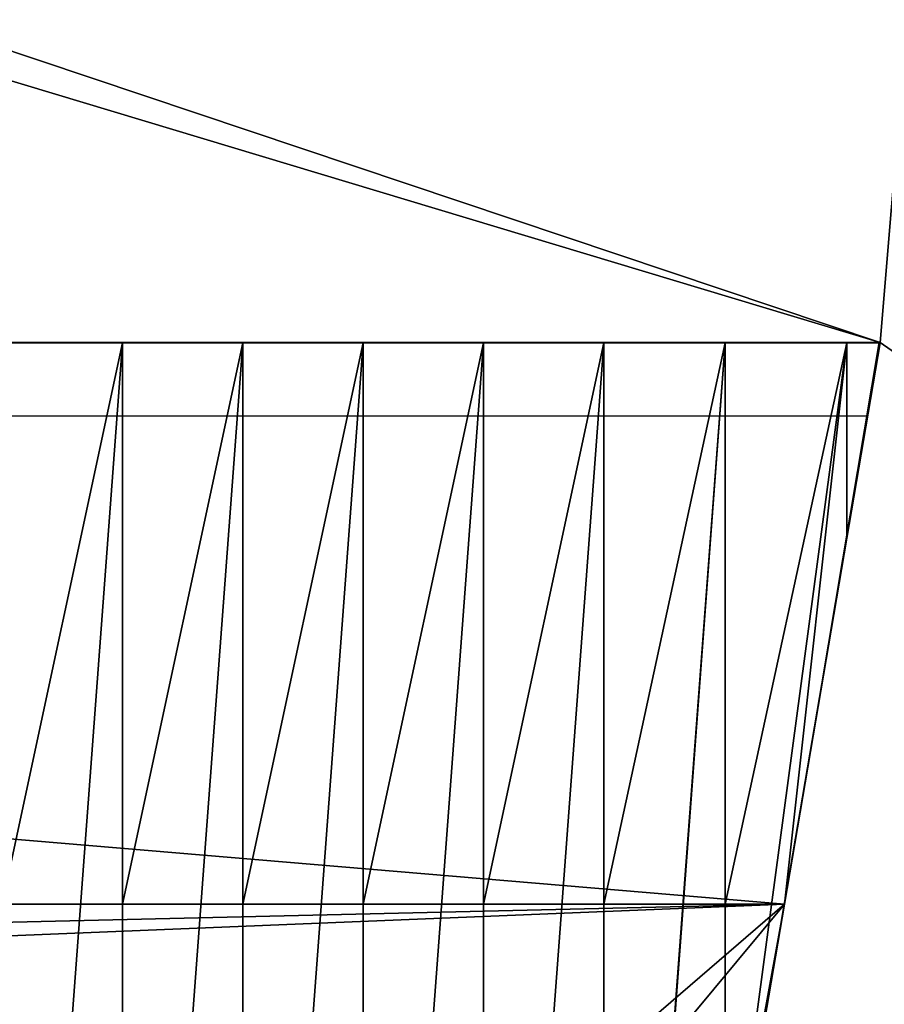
# Model space of a CAD drawing. Extents: x 22936 to 50368, y -4877 to 31080.
# Tile 494 of 601: x 48318 to 48555, y 5463 to 5733. Entities that reach past the tile are written whole.
import ezdxf

# ---------------------------------------------------------------- set-up
doc = ezdxf.new("R2010")
doc.units = 0
doc.layers.add('01_GROS_OEUVRE', color=251, linetype='CONTINUOUS')
doc.layers.add('08_AMENAGEMENTS_EXTERIEURS', color=253, linetype='CONTINUOUS')

# ---------------------------------------------------------------- blocks, each defined once
blk = doc.blocks.new('GROUPER_15')
at = {"layer": '08_AMENAGEMENTS_EXTERIEURS'}
for p, q in [((4729.78, 4024.79), (6582.22, 4024.79)), ((6582.22, 4024.79), (6556.3, 3870.79)), ((4729.78, 3870.79), (6556.3, 3870.79))]:
    blk.add_line(p, q, dxfattribs=at)
mesh = blk.add_polyface(dxfattribs=at)
corners = [(4729.78, 4582.9), (4440.99, 3870.79), (4440.99, 4582.9), (4729.78, 4024.79), (4729.78, 3870.79), (6556.3, 3870.79), (6582.22, 4024.79)]
mesh.append_faces([[corners[k] for k in face] for face in [(0, 1, 2), (5, 3, 6)]], dxfattribs={"vtx0": -1})
mesh.append_faces([[corners[k] for k in face] for face in [(1, 3, 4)]], dxfattribs={"vtx0": -1, "vtx1": -1})
mesh.append_faces([[corners[k] for k in face] for face in [(1, 0, 3), (3, 5, 4)]], dxfattribs={"vtx0": -1, "vtx2": -1})
blk = doc.blocks.new('GROUPER_17')
at = {"layer": '08_AMENAGEMENTS_EXTERIEURS'}
mesh = blk.add_polyface(dxfattribs=at)
corners = [(16.45, 1860.4), (0, 1328), (0, 1844.55), (1795, 1328), (33.02, 1876.27), (49.71, 1892.12), (66.55, 1907.89), (83.55, 1923.55), (100.74, 1939.04), (118.11, 1954.33), (135.7, 1969.37), (153.53, 1984.11), (171.6, 1998.5), (189.93, 2012.5), (208.55, 2026.07), (227.46, 2039.16), (246.69, 2051.72), (266.25, 2063.72), (286.11, 2075.18), (306.26, 2086.08), (326.69, 2096.46), (347.37, 2106.3), (368.28, 2115.64), (389.4, 2124.46), (410.72, 2132.79), (432.21, 2140.64), (453.87, 2148), (475.66, 2154.9), (497.57, 2161.34), (519.59, 2167.33), (541.68, 2172.89), (563.84, 2178.01), (586.04, 2182.71), (608.27, 2187), (630.51, 2190.89), (652.73, 2194.39), (674.92, 2197.5), (697.06, 2200.25), (719.14, 2202.62), (741.15, 2204.62), (763.1, 2206.23), (785, 2207.43), (806.84, 2208.22), (828.63, 2208.57), (850.38, 2208.48), (872.08, 2207.93), (893.75, 2206.9), (915.39, 2205.39), (936.99, 2203.38), (958.57, 2200.86), (980.13, 2197.81), (1001.67, 2194.22), (1023.19, 2190.07), (1044.71, 2185.36), (1066.22, 2180.06), (1087.73, 2174.17), (1109.23, 2167.67), (1130.75, 2160.55), (1152.27, 2152.79), (1173.81, 2144.38), (1195.36, 2135.31), (1216.93, 2125.59), (1238.5, 2115.38), (1260.06, 2104.88), (1281.58, 2094.27), (1303.04, 2083.75), (1324.43, 2073.52), (1345.72, 2063.77), (1366.89, 2054.69), (1387.93, 2046.48), (1408.82, 2039.32), (1429.54, 2033.42), (1450.06, 2028.98), (1470.36, 2026.17), (1490.44, 2025.2), (1510.26, 2026.26), (1529.82, 2029.54), (1549.07, 2035.18), (1567.96, 2043.07), (1586.43, 2053.03), (1604.39, 2064.91), (1621.79, 2078.53), (1638.55, 2093.74), (1654.6, 2110.37), (1669.89, 2128.24), (1684.32, 2147.2), (1697.85, 2167.08), (1710.39, 2187.71), (1721.89, 2208.92), (1732.26, 2230.56), (1741.45, 2252.45), (1749.38, 2274.43), (1756.03, 2296.38), (1761.5, 2318.27), (1765.9, 2340.13), (1769.36, 2361.94), (1771.99, 2383.72), (1773.91, 2405.46), (1775.24, 2427.19), (1776.09, 2448.89), (1776.59, 2470.58), (1776.85, 2492.26), (1777, 2513.93), (2395.68, 2513.93), (1845, 75), (1845, 0), (1332.44, 6187.9), (953.84, 4324.79), (744.56, 6114.92), (1503.53, 4690.87), (1872.82, 4324.79), (2843.74, 4811.2), (2680.87, 4187.05), (193.79, -1456.02), (188.09, -1836.1), (174.84, -1645.82), (233.16, -2021.44), (244.41, -1272.11), (308.78, -2196.56), (325.25, -1099.34), (412.78, -2356.46), (434, -942.64), (3662.14, -2801.42), (567.57, -806.46), (722.14, -694.7), (893.31, -610.54), (1076.21, -556.38), (1155.38, -537.12), (1232.99, -512.33), (1308.66, -482.14), (1382.02, -446.69), (1452.7, -406.15), (1520.35, -360.74), (1584.63, -310.68), (1645.22, -256.21), (1701.82, -197.6), (1754.16, -135.16), (1801.96, -69.18), (1795, 75)]
mesh.append_faces([[corners[k] for k in face] for face in [(0, 1, 2), (106, 107, 108), (113, 114, 115)]], dxfattribs={"vtx0": -1})
mesh.append_faces([[corners[k] for k in face] for face in [(1, 0, 3), (104, 103, 105), (107, 109, 110), (110, 111, 112), (114, 113, 116), (116, 117, 118), (118, 119, 120), (120, 121, 122), (122, 112, 111)]], dxfattribs={"vtx0": -1, "vtx1": -1})
mesh.append_faces([[corners[k] for k in face] for face in [(3, 103, 104), (122, 105, 103)]], dxfattribs={"vtx0": -1, "vtx1": -1, "vtx2": -1})
mesh.append_faces([[corners[k] for k in face] for face in [(3, 0, 4), (3, 4, 5), (3, 5, 6), (3, 6, 7), (3, 7, 8), (3, 8, 9), (3, 9, 10), (3, 10, 11), (3, 11, 12), (3, 12, 13), (3, 13, 14), (3, 14, 15), (3, 15, 16), (3, 16, 17), (3, 17, 18), (3, 18, 19), (3, 19, 20), (3, 20, 21), (3, 21, 22), (3, 22, 23), (3, 23, 24), (3, 24, 25), (3, 25, 26), (3, 26, 27), (3, 27, 28), (3, 28, 29), (3, 29, 30), (3, 30, 31), (3, 31, 32), (3, 32, 33), (3, 33, 34), (3, 34, 35), (3, 35, 36), (3, 36, 37), (3, 37, 38), (3, 38, 39), (3, 39, 40), (3, 40, 41), (3, 41, 42), (3, 42, 43), (3, 43, 44), (3, 44, 45), (3, 45, 46), (3, 46, 47), (3, 47, 48), (3, 48, 49), (3, 49, 50), (3, 50, 51), (3, 51, 52), (3, 52, 53), (3, 53, 54), (3, 54, 55), (3, 55, 56), (3, 56, 57), (3, 57, 58), (3, 58, 59), (3, 59, 60), (3, 60, 61), (3, 61, 62), (3, 62, 63), (3, 63, 64), (3, 64, 65), (3, 65, 66), (3, 66, 67), (3, 67, 68), (3, 68, 69), (3, 69, 70), (3, 70, 71), (3, 71, 72), (3, 72, 73), (3, 73, 74), (3, 74, 75), (3, 75, 76), (3, 76, 77), (3, 77, 78), (3, 78, 79), (3, 79, 80), (3, 80, 81), (3, 81, 82), (3, 82, 83), (3, 83, 84), (3, 84, 85), (3, 85, 86), (3, 86, 87), (3, 87, 88), (3, 88, 89), (3, 89, 90), (3, 90, 91), (3, 91, 92), (3, 92, 93), (3, 93, 94), (3, 94, 95), (3, 95, 96), (3, 96, 97), (3, 97, 98), (3, 98, 99), (3, 99, 100), (3, 100, 101), (3, 101, 102), (3, 102, 103), (107, 106, 109), (110, 109, 111), (116, 113, 117), (118, 117, 119), (120, 119, 121), (122, 121, 123), (122, 123, 124), (122, 124, 125), (122, 125, 126), (122, 126, 127), (122, 127, 128), (122, 128, 129), (122, 129, 130), (122, 130, 131), (122, 131, 132), (122, 132, 133), (122, 133, 134), (122, 134, 135), (122, 135, 136), (122, 136, 137), (122, 137, 105), (122, 103, 112)]], dxfattribs={"vtx0": -1, "vtx2": -1})
mesh.append_faces([[corners[k] for k in face] for face in [(104, 138, 3)]], dxfattribs={"vtx2": -1})
blk = doc.blocks.new('GROUPER_122')
at = {"layer": '08_AMENAGEMENTS_EXTERIEURS'}
for p, q in [((6882.55, 501.38), (5029.79, 501.38)), ((6819.83, 133.42), (6882.55, 501.38))]:
    blk.add_line(p, q, dxfattribs=at)
mesh = blk.add_polyface(dxfattribs=at)
corners = [(4865.77, 2632.41), (4440.58, 2433.55), (4420.06, 2562.46), (4529.79, 1059.49), (4741, 1059.49), (5029.79, 1059.49), (4894.7, 2450.68), (5779.35, 2591.51), (6882.55, 501.38), (5029.79, 501.38), (5988.63, 801.38), (6907.61, 801.38), (7602.54, 0), (6819.83, 133.42), (7715.66, 663.64), (3404.37, 2268.59), (164, 668.17), (0, 1757.09), (2762.33, 1059.49)]
mesh.append_faces([[corners[k] for k in face] for face in [(0, 1, 2), (5, 8, 9), (8, 12, 13), (12, 11, 14), (15, 16, 17)]], dxfattribs={"vtx0": -1})
mesh.append_faces([[corners[k] for k in face] for face in [(3, 0, 4), (4, 0, 5), (10, 5, 7), (16, 15, 18), (18, 15, 3)]], dxfattribs={"vtx0": -1, "vtx1": -1})
mesh.append_faces([[corners[k] for k in face] for face in [(1, 0, 3), (8, 5, 10), (12, 8, 11)]], dxfattribs={"vtx0": -1, "vtx1": -1, "vtx2": -1})
mesh.append_faces([[corners[k] for k in face] for face in [(5, 0, 6), (5, 6, 7), (8, 10, 11), (3, 15, 1)]], dxfattribs={"vtx0": -1, "vtx2": -1})
blk = doc.blocks.new('GROUPER_6')
at = {"layer": '01_GROS_OEUVRE'}
for p, q in [((5940.02, 1734.33, 979.21), (5973.02, 1734.33, 979.21)), ((5973.02, 1734.33, 779.21), (6006.02, 1734.33, 779.21)), ((5973.02, 1734.33, 932), (5973.02, 1734.33, 779.21)), ((5973.02, 1734.33, 979.21), (5973.02, 1734.33, 932)), ((5973.02, 1734.33, 979.21), (6006.02, 1734.33, 979.21)), ((5973.02, 1734.33, 779.21), (5973.02, 1734.33, 756)), ((5973.02, 1734.33, 756), (5973.02, 1734.33, 687)), ((5973.02, 1734.33, 687), (5973.02, 1734.33, 511)), ((5973.02, 1734.33, 511), (5973.02, 1734.33, 290)), ((5973.02, 1734.33, 290), (5973.02, 1580.39, 290)), ((5973.02, 1291.71, 1279.08), (5973.02, 1734.33, 979.21)), ((6006.02, 1291.71, 1279.08), (6006.02, 1734.33, 979.21)), ((6006.02, 1734.33, 979.21), (6039.02, 1734.33, 979.21)), ((6006.02, 1734.33, 932), (6006.02, 1734.33, 779.21)), ((6006.02, 1734.33, 979.21), (6006.02, 1734.33, 932)), ((6006.02, 1734.33, 687), (6006.02, 1734.33, 511)), ((6006.02, 1734.33, 779.21), (6039.02, 1734.33, 779.21)), ((6006.02, 1734.33, 290), (6006.02, 1580.39, 290)), ((6006.02, 1734.33, 511), (6006.02, 1734.33, 290)), ((6006.02, 1734.33, 779.21), (6006.02, 1734.33, 756)), ((6006.02, 1734.33, 756), (6006.02, 1734.33, 687)), ((6039.02, 1291.71, 1279.08), (6039.02, 1734.33, 979.21)), ((6039.02, 1734.33, 290), (6039.02, 1580.39, 290)), ((6039.02, 1734.33, 779.21), (6072.02, 1734.33, 779.21)), ((6039.02, 1734.33, 932), (6039.02, 1734.33, 779.21)), ((6039.02, 1734.33, 979.21), (6039.02, 1734.33, 932)), ((6039.02, 1734.33, 979.21), (6072.02, 1734.33, 979.21)), ((6039.02, 1734.33, 756), (6039.02, 1734.33, 687)), ((6039.02, 1734.33, 779.21), (6039.02, 1734.33, 756)), ((6039.02, 1734.33, 687), (6039.02, 1734.33, 511)), ((6039.02, 1734.33, 511), (6039.02, 1734.33, 290)), ((6072.02, 1734.33, 756), (6072.02, 1734.33, 687)), ((6072.02, 1734.33, 779.21), (6072.02, 1734.33, 756)), ((6072.02, 1734.33, 290), (6072.02, 1580.39, 290)), ((6072.02, 1734.33, 687), (6072.02, 1734.33, 511)), ((6072.02, 1734.33, 779.21), (6105.02, 1734.33, 779.21)), ((6072.02, 1734.33, 932), (6072.02, 1734.33, 779.21)), ((6072.02, 1734.33, 979.21), (6072.02, 1734.33, 932)), ((6072.02, 1734.33, 979.21), (6105.02, 1734.33, 979.21)), ((6072.02, 1291.71, 1279.08), (6072.02, 1734.33, 979.21)), ((6072.02, 1734.33, 511), (6072.02, 1734.33, 290)), ((6105.02, 1734.33, 290), (6105.02, 1580.39, 290)), ((6105.02, 1734.33, 979.21), (6138.33, 1734.33, 979.21)), ((6105.02, 1291.71, 1279.08), (6105.02, 1734.33, 979.21)), ((6105.02, 1734.33, 979.21), (6105.02, 1734.33, 779.21)), ((6105.02, 1734.33, 779.21), (6105.02, 1734.33, 290)), ((6138.33, 1734.33, 979.21), (6171.64, 1734.33, 979.21)), ((6138.33, 1734.33, 979.21), (6138.33, 1734.33, 290)), ((6138.33, 1485.31, 1147.92), (6138.33, 1734.33, 979.21)), ((6138.33, 1734.33, 290), (6138.33, 1580.39, 290)), ((6171.64, 1734.33, 290), (6171.64, 1680.71, 290)), ((6171.64, 1734.33, 979.21), (6171.64, 1734.33, 290)), ((6171.64, 1680.71, 1015.54), (6171.64, 1734.33, 979.21)), ((6171.64, 1734.33, 979.21), (6180.78, 1734.33, 979.21)), ((6180.78, 1734.33, 290), (6174.05, 1694.9, 290)), ((6180.78, 1734.33, 979.21), (6180.78, 1734.33, 290)), ((6118.06, 1366.42, 1178.47), (6174.05, 1694.9, 955.93)), ((6174.05, 1694.9, 290), (6171.64, 1680.71, 290)), ((6174.05, 1694.9, 947.59), (6174.05, 1694.9, 955.93)), ((6174.05, 1694.9, 936.12), (6174.05, 1694.9, 947.59)), ((6174.05, 1694.9, 913.03), (6174.05, 1694.9, 936.12)), ((6174.05, 1694.9, 910), (6174.05, 1694.9, 913.03)), ((6138.33, 1485.31, 1147.92), (6171.64, 1680.71, 1015.54)), ((6171.64, 1680.71, 290), (6154.54, 1580.39, 290)), ((4328.02, 1580.39, 959.02), (6154.54, 1580.39, 959.02)), ((6154.54, 1580.39, 290), (6118.06, 1366.42, 290))]:
    blk.add_line(p, q, dxfattribs=at)
at = {"layer": '01_GROS_OEUVRE', "color": 7}
for p, q in [((5973.02, 1734.33, 290), (5940.02, 1734.33, 290)), ((6006.02, 1734.33, 290), (5973.02, 1734.33, 290)), ((6039.02, 1734.33, 290), (6006.02, 1734.33, 290)), ((6072.02, 1734.33, 290), (6039.02, 1734.33, 290)), ((6105.02, 1734.33, 290), (6072.02, 1734.33, 290)), ((6138.33, 1734.33, 290), (6105.02, 1734.33, 290)), ((6171.64, 1734.33, 290), (6138.33, 1734.33, 290)), ((6180.78, 1734.33, 290), (6171.64, 1734.33, 290)), ((6174.05, 1694.9, 290), (6174.05, 1694.9, 910)), ((6154.54, 1580.39), (5300.02, 1580.39)), ((5973.02, 1580.39, 290), (5940.02, 1580.39, 290)), ((6006.02, 1580.39, 290), (5973.02, 1580.39, 290)), ((6039.02, 1580.39, 290), (6006.02, 1580.39, 290)), ((6072.02, 1580.39, 290), (6039.02, 1580.39, 290)), ((6105.02, 1580.39, 290), (6072.02, 1580.39, 290)), ((6138.33, 1580.39, 290), (6105.02, 1580.39, 290)), ((6118.06, 1366.42), (6154.54, 1580.39)), ((6154.54, 1580.39, 290), (6138.33, 1580.39, 290)), ((6154.54, 1580.39), (6154.54, 1580.39, 290))]:
    blk.add_line(p, q, dxfattribs=at)
at = {"layer": '01_GROS_OEUVRE', "color": 253}
blk.add_line((6171.64, 1680.71, 1015.54), (6180.78, 1734.33, 979.21), dxfattribs=at)
mesh = blk.add_polyface(dxfattribs=at)
corners = [(6174.05, 1694.9, 290), (6174.05, 1694.9, 913.03), (6174.05, 1694.9, 910), (6174.05, 1694.9, 936.12), (6174.05, 1694.9, 947.59), (6174.05, 1694.9, 955.93), (5885.15, 0, 902.28), (5907.02, 128.32, 985.61), (5885.15, 0, 953.24), (5890.25, 29.91, 909.82), (6086.35, 1180.39, 1200.04), (5940.02, 321.92, 1034.44), (5973.02, 515.52, 1083.28), (6006.02, 709.12, 1132.12), (6039.02, 902.72, 1180.96), (6072.02, 1096.32, 1229.79), (6105.02, 1289.92, 1278.63), (6089.87, 1201.02, 1205.24), (6105.51, 1292.75, 1228.38), (6105.33, 1291.71, 1279.08), (6138.33, 1485.31, 1147.92), (6118.06, 1366.42, 1178.47), (6171.64, 1680.71, 1015.54), (6180.78, 1734.33, 979.21), (6180.78, 1734.33, 290)]
mesh.append_faces([[corners[k] for k in face] for face in [(0, 1, 2), (6, 7, 8), (23, 0, 24)]], dxfattribs={"vtx0": -1, "color": 253})
mesh.append_faces([[corners[k] for k in face] for face in [(1, 0, 3), (3, 0, 4), (4, 0, 5), (7, 10, 11), (11, 10, 12), (12, 10, 13), (13, 10, 14), (14, 10, 15), (15, 10, 16), (16, 18, 19), (19, 18, 20), (20, 5, 22), (22, 5, 23)]], dxfattribs={"vtx0": -1, "vtx1": -1, "color": 253})
mesh.append_faces([[corners[k] for k in face] for face in [(23, 5, 0)]], dxfattribs={"vtx0": -1, "vtx1": -1, "vtx2": -1, "color": 253})
mesh.append_faces([[corners[k] for k in face] for face in [(7, 6, 9), (7, 9, 10), (16, 10, 17), (16, 17, 18), (20, 18, 21), (20, 21, 5)]], dxfattribs={"vtx0": -1, "vtx2": -1, "color": 253})
mesh = blk.add_polyface(dxfattribs=at)
corners = [(5940.02, 1734.33, 687), (5973.02, 1734.33, 290), (5940.02, 1734.33, 290), (5973.02, 1734.33, 511), (5973.02, 1734.33, 687), (5973.02, 1734.33, 756), (5940.02, 1734.33, 932), (5973.02, 1734.33, 779.21), (5973.02, 1734.33, 932), (5973.02, 1734.33, 979.21), (5940.02, 1734.33, 979.21)]
mesh.append_faces([[corners[k] for k in face] for face in [(0, 1, 2), (9, 6, 10)]], dxfattribs={"vtx0": -1, "color": 253})
mesh.append_faces([[corners[k] for k in face] for face in [(1, 0, 3), (3, 0, 4), (4, 0, 5), (5, 6, 7), (7, 6, 8), (8, 6, 9)]], dxfattribs={"vtx0": -1, "vtx1": -1, "color": 253})
mesh.append_faces([[corners[k] for k in face] for face in [(5, 0, 6)]], dxfattribs={"vtx0": -1, "vtx2": -1, "color": 253})
mesh = blk.add_polyface(dxfattribs=at)
corners = [(5973.02, 1734.33, 290), (5940.02, 1580.39, 290), (5940.02, 1734.33, 290), (5973.02, 1580.39, 290)]
mesh.append_faces([[corners[k] for k in face] for face in [(0, 1, 2), (1, 0, 3)]], dxfattribs={"vtx0": -1, "color": 253})
at = {"layer": '01_GROS_OEUVRE'}
mesh = blk.add_polyface(dxfattribs=at)
corners = [(5973.02, 1734.33, 979.21), (5940.02, 1291.71, 1279.08), (5940.02, 1734.33, 979.21), (5973.02, 1291.71, 1279.08)]
mesh.append_faces([[corners[k] for k in face] for face in [(0, 1, 2), (1, 0, 3)]], dxfattribs={"vtx0": -1})
at = {"layer": '01_GROS_OEUVRE', "color": 253}
mesh = blk.add_polyface(dxfattribs=at)
corners = [(5973.02, 1734.33, 932), (6006.02, 1734.33, 779.21), (5973.02, 1734.33, 779.21), (6006.02, 1734.33, 932), (5973.02, 1734.33, 979.21), (6006.02, 1734.33, 979.21)]
mesh.append_faces([[corners[k] for k in face] for face in [(0, 1, 2), (3, 4, 5)]], dxfattribs={"vtx0": -1, "color": 253})
mesh.append_faces([[corners[k] for k in face] for face in [(1, 0, 3)]], dxfattribs={"vtx0": -1, "vtx1": -1, "color": 253})
mesh.append_faces([[corners[k] for k in face] for face in [(3, 0, 4)]], dxfattribs={"vtx0": -1, "vtx2": -1, "color": 253})
at = {"layer": '01_GROS_OEUVRE', "color": 251}
mesh = blk.add_polyface(dxfattribs=at)
corners = [(6006.02, 1734.33, 290), (5973.02, 1580.39, 290), (5973.02, 1734.33, 290), (6006.02, 1580.39, 290)]
mesh.append_faces([[corners[k] for k in face] for face in [(0, 1, 2), (1, 0, 3)]], dxfattribs={"vtx0": -1, "color": 251})
at = {"layer": '01_GROS_OEUVRE'}
mesh = blk.add_polyface(dxfattribs=at)
corners = [(6006.02, 1734.33, 979.21), (5973.02, 1291.71, 1279.08), (5973.02, 1734.33, 979.21), (6006.02, 1291.71, 1279.08)]
mesh.append_faces([[corners[k] for k in face] for face in [(0, 1, 2), (1, 0, 3)]], dxfattribs={"vtx0": -1})
at = {"layer": '01_GROS_OEUVRE', "color": 251}
mesh = blk.add_polyface(dxfattribs=at)
corners = [(5973.02, 1734.33, 511), (6006.02, 1734.33, 290), (5973.02, 1734.33, 290), (6006.02, 1734.33, 511), (5973.02, 1734.33, 687), (6006.02, 1734.33, 687), (5973.02, 1734.33, 756), (6006.02, 1734.33, 756), (5973.02, 1734.33, 779.21), (6006.02, 1734.33, 779.21)]
mesh.append_faces([[corners[k] for k in face] for face in [(0, 1, 2), (7, 8, 9)]], dxfattribs={"vtx0": -1, "color": 251})
mesh.append_faces([[corners[k] for k in face] for face in [(1, 0, 3), (3, 4, 5), (5, 6, 7)]], dxfattribs={"vtx0": -1, "vtx1": -1, "color": 251})
mesh.append_faces([[corners[k] for k in face] for face in [(3, 0, 4), (5, 4, 6), (7, 6, 8)]], dxfattribs={"vtx0": -1, "vtx2": -1, "color": 251})
at = {"layer": '01_GROS_OEUVRE'}
mesh = blk.add_polyface(dxfattribs=at)
corners = [(6039.02, 1734.33, 979.21), (6006.02, 1291.71, 1279.08), (6006.02, 1734.33, 979.21), (6039.02, 1291.71, 1279.08)]
mesh.append_faces([[corners[k] for k in face] for face in [(0, 1, 2), (1, 0, 3)]], dxfattribs={"vtx0": -1})
at = {"layer": '01_GROS_OEUVRE', "color": 253}
mesh = blk.add_polyface(dxfattribs=at)
corners = [(6006.02, 1734.33, 932), (6039.02, 1734.33, 779.21), (6006.02, 1734.33, 779.21), (6039.02, 1734.33, 932), (6006.02, 1734.33, 979.21), (6039.02, 1734.33, 979.21)]
mesh.append_faces([[corners[k] for k in face] for face in [(0, 1, 2), (3, 4, 5)]], dxfattribs={"vtx0": -1, "color": 253})
mesh.append_faces([[corners[k] for k in face] for face in [(1, 0, 3)]], dxfattribs={"vtx0": -1, "vtx1": -1, "color": 253})
mesh.append_faces([[corners[k] for k in face] for face in [(3, 0, 4)]], dxfattribs={"vtx0": -1, "vtx2": -1, "color": 253})
at = {"layer": '01_GROS_OEUVRE', "color": 251}
mesh = blk.add_polyface(dxfattribs=at)
corners = [(6006.02, 1734.33, 511), (6039.02, 1734.33, 290), (6006.02, 1734.33, 290), (6039.02, 1734.33, 511), (6006.02, 1734.33, 687), (6039.02, 1734.33, 687), (6006.02, 1734.33, 756), (6039.02, 1734.33, 756), (6006.02, 1734.33, 779.21), (6039.02, 1734.33, 779.21)]
mesh.append_faces([[corners[k] for k in face] for face in [(0, 1, 2), (7, 8, 9)]], dxfattribs={"vtx0": -1, "color": 251})
mesh.append_faces([[corners[k] for k in face] for face in [(1, 0, 3), (3, 4, 5), (5, 6, 7)]], dxfattribs={"vtx0": -1, "vtx1": -1, "color": 251})
mesh.append_faces([[corners[k] for k in face] for face in [(3, 0, 4), (5, 4, 6), (7, 6, 8)]], dxfattribs={"vtx0": -1, "vtx2": -1, "color": 251})
mesh = blk.add_polyface(dxfattribs=at)
corners = [(6039.02, 1734.33, 290), (6006.02, 1580.39, 290), (6006.02, 1734.33, 290), (6039.02, 1580.39, 290)]
mesh.append_faces([[corners[k] for k in face] for face in [(0, 1, 2), (1, 0, 3)]], dxfattribs={"vtx0": -1, "color": 251})
mesh = blk.add_polyface(dxfattribs=at)
corners = [(6072.02, 1734.33, 290), (6039.02, 1580.39, 290), (6039.02, 1734.33, 290), (6072.02, 1580.39, 290)]
mesh.append_faces([[corners[k] for k in face] for face in [(0, 1, 2), (1, 0, 3)]], dxfattribs={"vtx0": -1, "color": 251})
at = {"layer": '01_GROS_OEUVRE', "color": 253}
mesh = blk.add_polyface(dxfattribs=at)
corners = [(6039.02, 1734.33, 932), (6072.02, 1734.33, 779.21), (6039.02, 1734.33, 779.21), (6072.02, 1734.33, 932), (6039.02, 1734.33, 979.21), (6072.02, 1734.33, 979.21)]
mesh.append_faces([[corners[k] for k in face] for face in [(0, 1, 2), (3, 4, 5)]], dxfattribs={"vtx0": -1, "color": 253})
mesh.append_faces([[corners[k] for k in face] for face in [(1, 0, 3)]], dxfattribs={"vtx0": -1, "vtx1": -1, "color": 253})
mesh.append_faces([[corners[k] for k in face] for face in [(3, 0, 4)]], dxfattribs={"vtx0": -1, "vtx2": -1, "color": 253})
at = {"layer": '01_GROS_OEUVRE', "color": 251}
mesh = blk.add_polyface(dxfattribs=at)
corners = [(6039.02, 1734.33, 511), (6072.02, 1734.33, 290), (6039.02, 1734.33, 290), (6072.02, 1734.33, 511), (6039.02, 1734.33, 687), (6072.02, 1734.33, 687), (6039.02, 1734.33, 756), (6072.02, 1734.33, 756), (6039.02, 1734.33, 779.21), (6072.02, 1734.33, 779.21)]
mesh.append_faces([[corners[k] for k in face] for face in [(0, 1, 2), (7, 8, 9)]], dxfattribs={"vtx0": -1, "color": 251})
mesh.append_faces([[corners[k] for k in face] for face in [(1, 0, 3), (3, 4, 5), (5, 6, 7)]], dxfattribs={"vtx0": -1, "vtx1": -1, "color": 251})
mesh.append_faces([[corners[k] for k in face] for face in [(3, 0, 4), (5, 4, 6), (7, 6, 8)]], dxfattribs={"vtx0": -1, "vtx2": -1, "color": 251})
at = {"layer": '01_GROS_OEUVRE'}
mesh = blk.add_polyface(dxfattribs=at)
corners = [(6072.02, 1734.33, 979.21), (6039.02, 1291.71, 1279.08), (6039.02, 1734.33, 979.21), (6072.02, 1291.71, 1279.08)]
mesh.append_faces([[corners[k] for k in face] for face in [(0, 1, 2), (1, 0, 3)]], dxfattribs={"vtx0": -1})
at = {"layer": '01_GROS_OEUVRE', "color": 251}
mesh = blk.add_polyface(dxfattribs=at)
corners = [(6105.02, 1734.33, 290), (6072.02, 1580.39, 290), (6072.02, 1734.33, 290), (6105.02, 1580.39, 290)]
mesh.append_faces([[corners[k] for k in face] for face in [(0, 1, 2), (1, 0, 3)]], dxfattribs={"vtx0": -1, "color": 251})
at = {"layer": '01_GROS_OEUVRE', "color": 253}
mesh = blk.add_polyface(dxfattribs=at)
corners = [(6072.02, 1734.33, 932), (6105.02, 1734.33, 779.21), (6072.02, 1734.33, 779.21), (6105.02, 1734.33, 979.21), (6072.02, 1734.33, 979.21)]
mesh.append_faces([[corners[k] for k in face] for face in [(0, 1, 2), (3, 0, 4)]], dxfattribs={"vtx0": -1, "color": 253})
mesh.append_faces([[corners[k] for k in face] for face in [(1, 0, 3)]], dxfattribs={"vtx0": -1, "vtx1": -1, "color": 253})
at = {"layer": '01_GROS_OEUVRE'}
mesh = blk.add_polyface(dxfattribs=at)
corners = [(6105.02, 1734.33, 979.21), (6072.02, 1291.71, 1279.08), (6072.02, 1734.33, 979.21), (6105.02, 1291.71, 1279.08)]
mesh.append_faces([[corners[k] for k in face] for face in [(0, 1, 2), (1, 0, 3)]], dxfattribs={"vtx0": -1})
at = {"layer": '01_GROS_OEUVRE', "color": 251}
mesh = blk.add_polyface(dxfattribs=at)
corners = [(6072.02, 1734.33, 290), (6105.02, 1734.33, 779.21), (6105.02, 1734.33, 290), (6072.02, 1734.33, 511), (6072.02, 1734.33, 687), (6072.02, 1734.33, 756), (6072.02, 1734.33, 779.21)]
mesh.append_faces([[corners[k] for k in face] for face in [(0, 1, 2), (1, 5, 6)]], dxfattribs={"vtx0": -1, "color": 251})
mesh.append_faces([[corners[k] for k in face] for face in [(1, 0, 3), (1, 3, 4), (1, 4, 5)]], dxfattribs={"vtx0": -1, "vtx2": -1, "color": 251})
at = {"layer": '01_GROS_OEUVRE'}
mesh = blk.add_polyface(dxfattribs=at)
corners = [(6138.33, 1734.33, 979.21), (6105.02, 1291.71, 1279.08), (6105.02, 1734.33, 979.21), (6105.33, 1291.71, 1279.08), (6138.33, 1485.31, 1147.92)]
mesh.append_faces([[corners[k] for k in face] for face in [(0, 1, 2), (3, 0, 4)]], dxfattribs={"vtx0": -1})
mesh.append_faces([[corners[k] for k in face] for face in [(1, 0, 3)]], dxfattribs={"vtx0": -1, "vtx1": -1})
at = {"layer": '01_GROS_OEUVRE', "color": 253}
mesh = blk.add_polyface(dxfattribs=at)
corners = [(6138.33, 1734.33, 290), (6105.02, 1580.39, 290), (6105.02, 1734.33, 290), (6138.33, 1580.39, 290)]
mesh.append_faces([[corners[k] for k in face] for face in [(0, 1, 2), (1, 0, 3)]], dxfattribs={"vtx0": -1, "color": 253})
mesh = blk.add_polyface(dxfattribs=at)
corners = [(6105.02, 1734.33, 290), (6138.33, 1734.33, 979.21), (6138.33, 1734.33, 290), (6105.02, 1734.33, 779.21), (6105.02, 1734.33, 979.21)]
mesh.append_faces([[corners[k] for k in face] for face in [(0, 1, 2), (1, 3, 4)]], dxfattribs={"vtx0": -1, "color": 253})
mesh.append_faces([[corners[k] for k in face] for face in [(1, 0, 3)]], dxfattribs={"vtx0": -1, "vtx2": -1, "color": 253})
mesh = blk.add_polyface(dxfattribs=at)
corners = [(6138.33, 1734.33, 290), (6171.64, 1734.33, 979.21), (6171.64, 1734.33, 290), (6138.33, 1734.33, 979.21)]
mesh.append_faces([[corners[k] for k in face] for face in [(0, 1, 2), (1, 0, 3)]], dxfattribs={"vtx0": -1, "color": 253})
mesh = blk.add_polyface(dxfattribs=at)
corners = [(6171.64, 1734.33, 290), (6138.33, 1580.39, 290), (6138.33, 1734.33, 290), (6154.54, 1580.39, 290), (6171.64, 1680.71, 290)]
mesh.append_faces([[corners[k] for k in face] for face in [(0, 1, 2), (3, 0, 4)]], dxfattribs={"vtx0": -1, "color": 253})
mesh.append_faces([[corners[k] for k in face] for face in [(1, 0, 3)]], dxfattribs={"vtx0": -1, "vtx1": -1, "color": 253})
at = {"layer": '01_GROS_OEUVRE'}
mesh = blk.add_polyface(dxfattribs=at)
corners = [(6171.64, 1734.33, 979.21), (6138.33, 1485.31, 1147.92), (6138.33, 1734.33, 979.21), (6171.64, 1680.71, 1015.54)]
mesh.append_faces([[corners[k] for k in face] for face in [(0, 1, 2), (1, 0, 3)]], dxfattribs={"vtx0": -1})
at = {"layer": '01_GROS_OEUVRE', "color": 253}
mesh = blk.add_polyface(dxfattribs=at)
corners = [(6171.64, 1734.33, 290), (6180.78, 1734.33, 979.21), (6180.78, 1734.33, 290), (6171.64, 1734.33, 979.21)]
mesh.append_faces([[corners[k] for k in face] for face in [(0, 1, 2), (1, 0, 3)]], dxfattribs={"vtx0": -1, "color": 253})
mesh = blk.add_polyface(dxfattribs=at)
corners = [(6180.78, 1734.33, 290), (6171.64, 1680.71, 290), (6171.64, 1734.33, 290), (6174.05, 1694.9, 290)]
mesh.append_faces([[corners[k] for k in face] for face in [(0, 1, 2), (1, 0, 3)]], dxfattribs={"vtx0": -1, "color": 253})
at = {"layer": '01_GROS_OEUVRE'}
mesh = blk.add_polyface(dxfattribs=at)
corners = [(6180.78, 1734.33, 979.21), (6171.64, 1680.71, 1015.54), (6171.64, 1734.33, 979.21)]
mesh.append_faces([[corners[k] for k in face] for face in [(0, 1, 2)]])
at = {"layer": '01_GROS_OEUVRE', "color": 22}
mesh = blk.add_polyface(dxfattribs=at)
corners = [(6174.05, 1694.9, 290), (6174.05, 1694.9, 910), (6171.64, 1680.71, 290), (6154.54, 1580.39, 290), (6118.06, 1366.42, 640), (6118.06, 1366.42, 290), (6118.06, 1366.42, 690), (6118.06, 1366.42, 900), (6118.06, 1366.42, 1108.76), (6118.06, 1366.42, 1178.47), (6174.05, 1694.9, 955.93), (6174.05, 1694.9, 913.03), (6174.05, 1694.9, 936.12), (6174.05, 1694.9, 947.59)]
mesh.append_faces([[corners[k] for k in face] for face in [(3, 4, 5), (10, 12, 13)]], dxfattribs={"vtx0": -1, "color": 22})
mesh.append_faces([[corners[k] for k in face] for face in [(4, 3, 6), (6, 3, 7), (7, 3, 8), (8, 3, 9), (9, 3, 10)]], dxfattribs={"vtx0": -1, "vtx1": -1, "color": 22})
mesh.append_faces([[corners[k] for k in face] for face in [(10, 2, 1)]], dxfattribs={"vtx0": -1, "vtx1": -1, "vtx2": -1, "color": 22})
mesh.append_faces([[corners[k] for k in face] for face in [(10, 3, 2), (10, 1, 11), (10, 11, 12)]], dxfattribs={"vtx0": -1, "vtx2": -1, "color": 22})
mesh.append_faces([[corners[k] for k in face] for face in [(0, 1, 2)]], dxfattribs={"vtx1": -1, "color": 22})
at = {"layer": '01_GROS_OEUVRE', "color": 7}
mesh = blk.add_polyface(dxfattribs=at)
corners = [(6154.54, 1580.39, 290), (5300.02, 1580.39), (6154.54, 1580.39), (5300.02, 1580.39, 240), (4408.02, 1580.39, 240), (6138.33, 1580.39, 290), (4356.02, 1580.39, 290), (4389.02, 1580.39, 290), (4422.02, 1580.39, 290), (4455.02, 1580.39, 290), (4488.02, 1580.39, 290), (4521.02, 1580.39, 290), (4554.02, 1580.39, 290), (4587.02, 1580.39, 290), (4620.02, 1580.39, 290), (4653.02, 1580.39, 290), (4686.02, 1580.39, 290), (4719.02, 1580.39, 290), (4752.02, 1580.39, 290), (4785.02, 1580.39, 290), (4818.02, 1580.39, 290), (4851.02, 1580.39, 290), (4884.02, 1580.39, 290), (4917.02, 1580.39, 290), (4950.02, 1580.39, 290), (4983.02, 1580.39, 290), (5016.02, 1580.39, 290), (5049.02, 1580.39, 290), (6105.02, 1580.39, 290), (5082.02, 1580.39, 290), (5115.02, 1580.39, 290), (5148.02, 1580.39, 290), (5181.02, 1580.39, 290), (5214.02, 1580.39, 290), (5247.02, 1580.39, 290), (5280.02, 1580.39, 290), (5313.02, 1580.39, 290), (5346.02, 1580.39, 290), (5379.02, 1580.39, 290), (5412.02, 1580.39, 290), (5445.02, 1580.39, 290), (5478.02, 1580.39, 290), (5511.02, 1580.39, 290), (5544.02, 1580.39, 290), (5577.02, 1580.39, 290), (6072.02, 1580.39, 290), (5643.02, 1580.39, 290), (5610.02, 1580.39, 290), (5676.02, 1580.39, 290), (5709.02, 1580.39, 290), (5742.02, 1580.39, 290), (5808.02, 1580.39, 290), (5775.02, 1580.39, 290), (5841.02, 1580.39, 290), (5874.02, 1580.39, 290), (5907.02, 1580.39, 290), (5973.02, 1580.39, 290), (5940.02, 1580.39, 290), (6006.02, 1580.39, 290), (6039.02, 1580.39, 290), (5191.02, 1580.39, 100), (4408.02, 1580.39), (5191.02, 1580.39), (4328.02, 1580.39), (4408.02, 1580.39, 100), (4328.02, 1580.39, 290)]
mesh.append_faces([[corners[k] for k in face] for face in [(0, 1, 2), (44, 46, 47), (50, 51, 52), (55, 56, 57), (58, 45, 59), (60, 61, 62)]], dxfattribs={"vtx0": -1, "color": 7})
mesh.append_faces([[corners[k] for k in face] for face in [(1, 0, 3), (3, 0, 4), (5, 6, 0), (6, 5, 7), (7, 5, 8), (8, 5, 9), (9, 5, 10), (10, 5, 11), (11, 5, 12), (12, 5, 13), (13, 5, 14), (14, 5, 15), (15, 5, 16), (16, 5, 17), (17, 5, 18), (18, 5, 19), (19, 5, 20), (20, 5, 21), (21, 5, 22), (22, 5, 23), (23, 5, 24), (24, 5, 25), (25, 5, 26), (26, 5, 27), (27, 28, 29), (29, 28, 30), (30, 28, 31), (31, 28, 32), (32, 28, 33), (33, 28, 34), (34, 28, 35), (35, 28, 36), (36, 28, 37), (37, 28, 38), (38, 28, 39), (39, 28, 40), (40, 28, 41), (41, 28, 42), (42, 28, 43), (43, 28, 44), (46, 45, 48), (48, 45, 49), (49, 45, 50), (51, 45, 53), (53, 45, 54), (54, 45, 55), (56, 45, 58), (61, 60, 63), (63, 64, 65), (65, 0, 6)]], dxfattribs={"vtx0": -1, "vtx1": -1, "color": 7})
mesh.append_faces([[corners[k] for k in face] for face in [(44, 45, 46), (50, 45, 51), (55, 45, 56), (65, 4, 0)]], dxfattribs={"vtx0": -1, "vtx1": -1, "vtx2": -1, "color": 7})
mesh.append_faces([[corners[k] for k in face] for face in [(27, 5, 28), (44, 28, 45), (63, 60, 64), (65, 64, 4)]], dxfattribs={"vtx0": -1, "vtx2": -1, "color": 7})
mesh = blk.add_polyface(dxfattribs=at)
corners = [(4348.02, 1046.53), (4348.02, 690.53), (4328.02, 1046.53), (4328.02, 223.53), (4727.52, 223.53), (4727.52, 243.53), (5542.02, 690.53), (4864.52, 243.53), (6154.54, 1580.39), (5300.02, 1560.39), (5300.02, 1580.39), (5300.02, 1545.39), (5300.02, 843.53), (5542.02, 843.53), (5910.52, 243.53), (5910.52, 223.53), (6118.06, 1366.42), (6075.02, 243.53), (6147.84, 1361.35), (6144.48, 1341.63), (6502.68, 1300.86), (6499.32, 1281.15), (6348.94, 1327.07), (6728.71, 223.53), (6075.02, 223.53), (6345.58, 1307.35), (6606.77, 1262.83), (6610.13, 1282.55), (6900.78, 1233.01), (4864.52, 223.53)]
mesh.append_faces([[corners[k] for k in face] for face in [(8, 9, 10), (17, 23, 24), (23, 27, 28), (7, 15, 29)]], dxfattribs={"vtx0": -1, "color": 7})
mesh.append_faces([[corners[k] for k in face] for face in [(3, 1, 4), (4, 1, 5), (5, 6, 7), (9, 8, 11), (11, 8, 12), (12, 8, 13), (14, 16, 17)]], dxfattribs={"vtx0": -1, "vtx1": -1, "color": 7})
mesh.append_faces([[corners[k] for k in face] for face in [(13, 8, 14), (23, 17, 16), (23, 16, 19), (23, 22, 21), (15, 7, 6)]], dxfattribs={"vtx0": -1, "vtx1": -1, "vtx2": -1, "color": 7})
mesh.append_faces([[corners[k] for k in face] for face in [(1, 3, 2), (5, 1, 6), (13, 14, 15), (14, 8, 16), (23, 19, 25), (23, 25, 22), (23, 21, 26), (23, 26, 27), (15, 6, 13)]], dxfattribs={"vtx0": -1, "vtx2": -1, "color": 7})
mesh.append_faces([[corners[k] for k in face] for face in [(0, 1, 2), (18, 19, 16), (20, 21, 22)]], dxfattribs={"vtx1": -1, "color": 7})
at = {"layer": '01_GROS_OEUVRE', "color": 250}
mesh = blk.add_polyface(dxfattribs=at)
corners = [(6118.06, 1366.42), (6154.54, 1580.39, 290), (6118.06, 1366.42, 290), (6154.54, 1580.39)]
mesh.append_faces([[corners[k] for k in face] for face in [(0, 1, 2), (1, 0, 3)]], dxfattribs={"vtx0": -1, "color": 250})

msp = doc.modelspace()

# ---------------------------------------------------------------- linework, layer by layer
at = {"layer": '01_GROS_OEUVRE'}
msp.add_line((46951.15, 5624.66, 960), (48550.54, 5624.66, 960), dxfattribs=at)

# ---------------------------------------------------------------- block references
at = {"layer": '01_GROS_OEUVRE', "color": 251}
msp.add_blockref('GROUPER_6', (42373.17, 3910.33), dxfattribs=at)
at = {"layer": '08_AMENAGEMENTS_EXTERIEURS', "color": 54}
msp.add_blockref('GROUPER_17', (46706.19, 1619.93), dxfattribs=at)
at = {"layer": '08_AMENAGEMENTS_EXTERIEURS', "color": 9}
msp.add_blockref('GROUPER_122', (41671.41, 5143.34), dxfattribs=at)
at = {"layer": '08_AMENAGEMENTS_EXTERIEURS', "color": 254}
msp.add_blockref('GROUPER_15', (41971.41, 1619.93), dxfattribs=at)

doc.saveas('drawing.dxf')
